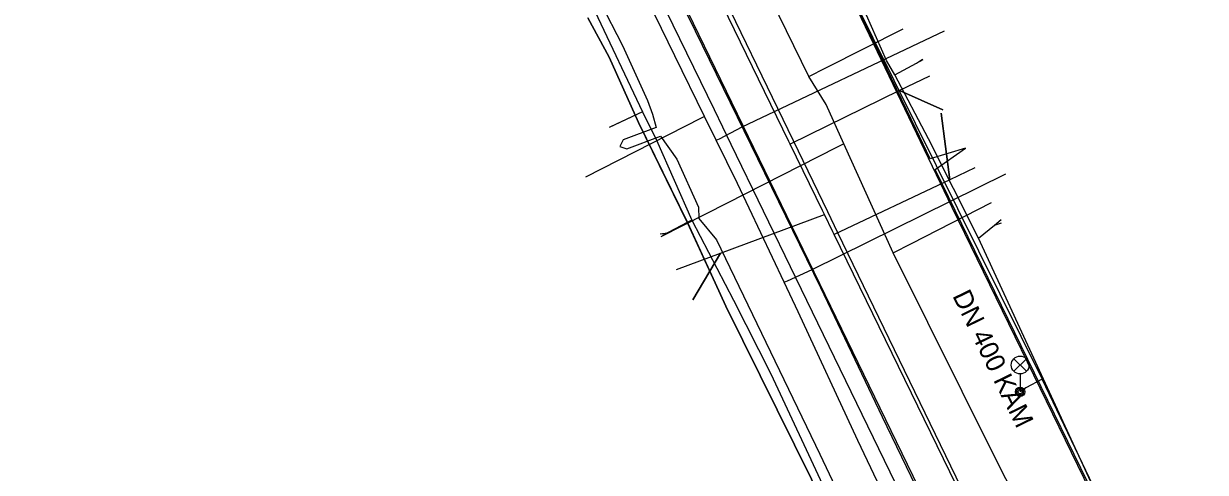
# Model space of a CAD drawing. Extents: x -595540 to -593988, y -1160850 to -1159202.
# Drawn here: x -595477.48 to -595427.83, y -1160169.86 to -1160151.03 of the extents above; entities that cross this region are included whole.
import ezdxf

# ---------------------------------------------------------------- set-up
doc = ezdxf.new("R2010")
doc.units = 0
for name, color, linetype in [('BVK-JEDNOTNA_popisy', 7, 'Continuous'), ('BVK-JEDNOTNA_trasa sítě', 7, 'Continuous'), ('BVK-KANALIZACE_ vyřazená trasa sítě', 7, 'Continuous'), ('BVK-VODOVOD_trasa sítě', 7, 'Continuous'), ('BVK-VODOVOD_trasa zrušené sítě', 7, 'Continuous'), ('CETIN_kabel podzemní', 7, 'Continuous'), ('DESTOVA_trasa neprovozované sítě', 7, 'Continuous'), ('DSP-JEDNOTNA-BVK_trasa sítě', 7, 'Continuous'), ('DSP-SDEL-VODAFONE_kabel', 7, 'Continuous'), ('EON-NN_kabel', 7, 'Continuous'), ('EON-NN_kabel zrušené sítě', 7, 'Continuous'), ('EON-SDEL_kabel', 7, 'Continuous'), ('INNOGY-STL_trasa sítě', 7, 'Continuous'), ('JEDNOTNA_trasa neprovozované sítě', 7, 'Continuous'), ('QUANTCOM_kabel', 7, 'Continuous'), ('TSB_kabel VO', 7, 'Continuous'), ('TSB_lampy VO', 7, 'Continuous')]:
    doc.layers.add(name, color=color, linetype=linetype)

msp = doc.modelspace()

# ---------------------------------------------------------------- linework, layer by layer
at = {"layer": 'BVK-JEDNOTNA_trasa sítě'}
msp.add_lwpolyline([(-595429.099, -1160189.26), (-595433.007, -1160181.245), (-595433.251, -1160180.744), (-595433.427, -1160180.382), (-595436.728, -1160173.611), (-595436.779, -1160173.506), (-595437.07, -1160172.91), (-595437.209, -1160172.625), (-595443.423, -1160159.877), (-595443.474, -1160159.77), (-595443.834, -1160159.032), (-595443.913, -1160158.871), (-595445.273, -1160156.081), (-595445.328, -1160155.968), (-595448.89, -1160148.66)], dxfattribs=at)
at = {"layer": 'BVK-KANALIZACE_ vyřazená trasa sítě'}
msp.add_lwpolyline([(-595429.479, -1160189.125), (-595429.44, -1160188.328), (-595436.285, -1160174.202), (-595436.286, -1160174.201), (-595437.005, -1160172.717), (-595437.005, -1160172.716), (-595443.263, -1160159.804), (-595443.686, -1160158.931), (-595445.134, -1160155.943), (-595448.653, -1160148.681)], dxfattribs=at)
at = {"layer": 'BVK-VODOVOD_trasa sítě'}
for points in [[(-595432.35, -1160186.15), (-595436.14, -1160178.35), (-595438.77, -1160172.96), (-595441.39, -1160167.55), (-595443.98, -1160162.11), (-595446.63, -1160156.7), (-595447.49, -1160154.95), (-595449.25, -1160151.35), (-595451.92, -1160145.96), (-595454.59, -1160140.54), (-595457.24, -1160135.16), (-595459.89, -1160129.76), (-595462.5, -1160124.33), (-595464.94, -1160119.35), (-595467.51, -1160114.01), (-595470.12, -1160108.63), (-595472.74, -1160103.26), (-595475.36, -1160097.79)], [(-595433.74, -1160186.88), (-595436.17, -1160181.44), (-595437.27, -1160179.27), (-595437.53, -1160178.73), (-595438.87, -1160175.96), (-595439.86, -1160173.91), (-595442.43, -1160168.53), (-595444.94, -1160163.12), (-595445.53, -1160161.88), (-595447.49, -1160157.73), (-595448.38, -1160155.92), (-595448.87, -1160154.92), (-595450.12, -1160152.38), (-595452.09, -1160148.32)], [(-595448.38, -1160155.92), (-595448.24, -1160155.86), (-595447.292, -1160155.359), (-595438.782, -1160151.333)], [(-595448.87, -1160154.92), (-595449.01, -1160154.99), (-595453.872, -1160157.465)], [(-595445.53, -1160161.88), (-595445.39, -1160161.82), (-595444.345, -1160161.344), (-595436.218, -1160157.33)]]:
    msp.add_lwpolyline(points, dxfattribs=at)
at = {"layer": 'BVK-VODOVOD_trasa zrušené sítě'}
for points in [[(-595432.31, -1160186.156), (-595433.192, -1160184.263), (-595524.778, -1159995.735)], [(-595433.868, -1160186.917), (-595436.928, -1160178.378), (-595438.283, -1160175.587), (-595445.031, -1160161.702), (-595447.757, -1160156.094), (-595448.452, -1160154.647), (-595451.652, -1160148.101), (-595452.425, -1160146.503), (-595453.105, -1160145.087), (-595455.53, -1160140.098), (-595457.083, -1160136.904), (-595458.029, -1160134.953), (-595459.068, -1160132.82), (-595461.169, -1160128.488), (-595461.37, -1160128.082), (-595463.662, -1160123.371), (-595463.864, -1160122.947), (-595466.366, -1160117.8), (-595469.881, -1160110.569), (-595470.158, -1160110.002), (-595474.698, -1160100.674), (-595474.984, -1160100.071)]]:
    msp.add_lwpolyline(points, dxfattribs=at)
at = {"layer": 'CETIN_kabel podzemní'}
for points in [[(-595440.88, -1160153.18), (-595441.22, -1160152.58), (-595442.28, -1160150.2), (-595444.61, -1160145.46)], [(-595454.7, -1160147.9), (-595453.48, -1160150.5), (-595451.48, -1160154.73)], [(-595440.88, -1160153.18), (-595439.97, -1160152.69), (-595439.68, -1160152.53)], [(-595437.36, -1160160.03), (-595439.46, -1160155.86), (-595440.88, -1160153.18)], [(-595451.48, -1160154.73), (-595452.82, -1160155.36)], [(-595451.48, -1160154.73), (-595450.89, -1160155.92), (-595449.41, -1160159.27)], [(-595449.41, -1160159.27), (-595449.6, -1160159.38), (-595450.63, -1160159.92)], [(-595449.41, -1160159.27), (-595447.66, -1160162.63), (-595446.09, -1160165.73), (-595441.65, -1160175.23)], [(-595437.36, -1160160.03), (-595436.69, -1160159.48), (-595436.41, -1160159.25)], [(-595432.08, -1160171.42), (-595432.31, -1160170.98), (-595437.36, -1160160.03)]]:
    msp.add_lwpolyline(points, dxfattribs=at)
at = {"layer": 'DESTOVA_trasa neprovozované sítě'}
for p, q in [((-595438.864, -1160154.642), (-595440.68, -1160153.84)), ((-595438.931, -1160154.792), (-595438.57, -1160157.58)), ((-595449.367, -1160162.622), (-595448.2, -1160160.66))]:
    msp.add_line(p, q, dxfattribs=at)
at = {"layer": 'DSP-JEDNOTNA-BVK_trasa sítě'}
for p, q in [((-595440.68, -1160153.84), (-595438.864, -1160154.642)), ((-595438.57, -1160157.58), (-595438.931, -1160154.792)), ((-595448.2, -1160160.66), (-595449.367, -1160162.622))]:
    msp.add_line(p, q, dxfattribs=at)
at = {"layer": 'DSP-SDEL-VODAFONE_kabel'}
for points in [[(-595440.88, -1160153.18), (-595441.22, -1160152.58), (-595442.28, -1160150.2), (-595444.61, -1160145.46)], [(-595455.14, -1160146.96), (-595453.48, -1160150.5), (-595451.48, -1160154.73)], [(-595453.48, -1160150.5), (-595451.48, -1160154.73), (-595450.89, -1160155.92), (-595449.41, -1160159.27), (-595447.66, -1160162.63), (-595446.09, -1160165.73), (-595441.65, -1160175.23), (-595441.32, -1160175.78), (-595440.8, -1160176.74), (-595439.93, -1160178.33), (-595437.28, -1160183.97), (-595436.82, -1160185.01), (-595436.88, -1160185.41), (-595437.28, -1160185.95), (-595437.94, -1160186.91), (-595438.39, -1160187.94), (-595436.39, -1160195.33), (-595436.3, -1160195.83)], [(-595440.88, -1160153.18), (-595439.97, -1160152.69), (-595439.714, -1160152.524)], [(-595437.36, -1160160.03), (-595439.46, -1160155.86), (-595440.88, -1160153.18)], [(-595451.48, -1160154.73), (-595452.876, -1160155.388)], [(-595451.48, -1160154.73), (-595450.89, -1160155.92), (-595449.41, -1160159.27)], [(-595449.41, -1160159.27), (-595449.6, -1160159.38), (-595450.43, -1160159.82), (-595450.729, -1160159.863)], [(-595449.41, -1160159.27), (-595447.66, -1160162.63), (-595446.09, -1160165.73), (-595441.65, -1160175.23)], [(-595437.36, -1160160.03), (-595436.69, -1160159.48), (-595436.393, -1160159.389)], [(-595432.08, -1160171.42), (-595432.31, -1160170.98), (-595437.36, -1160160.03)]]:
    msp.add_lwpolyline(points, dxfattribs=at)
at = {"layer": 'EON-NN_kabel'}
for points in [[(-595427.828, -1160177), (-595429.343, -1160177.445), (-595430.496, -1160175.127), (-595432.213, -1160171.41), (-595439.174, -1160157.152), (-595437.908, -1160156.26), (-595439.397, -1160156.705), (-595439.977, -1160155.477), (-595441.419, -1160152.491), (-595447.793, -1160139.268), (-595446.69, -1160138.378), (-595447.969, -1160138.88), (-595449.073, -1160136.602), (-595447.951, -1160135.696)], [(-595453.25, -1160150.12), (-595452.32, -1160151.95), (-595451.27, -1160154.25), (-595451.06, -1160154.83), (-595450.896, -1160155.381), (-595452.284, -1160155.909), (-595452.43, -1160156.18), (-595452.13, -1160156.279), (-595450.714, -1160155.752), (-595450.04, -1160156.72), (-595449.12, -1160158.73), (-595449.11, -1160159.21), (-595448.37, -1160160.1), (-595444.02, -1160169.09), (-595441.01, -1160175.44), (-595440.32, -1160176.72), (-595437.43, -1160182.76), (-595436.91, -1160184.16), (-595438.615, -1160184.778)]]:
    msp.add_lwpolyline(points, dxfattribs=at)
at = {"layer": 'EON-NN_kabel zrušené sítě'}
msp.add_lwpolyline([(-595449.408, -1160135.974), (-595449.157, -1160136.492), (-595445.599, -1160143.906), (-595438.484, -1160158.736), (-595432.669, -1160170.651), (-595429.33, -1160177.626), (-595429.111, -1160177.61)], dxfattribs=at)
at = {"layer": 'EON-SDEL_kabel'}
msp.add_lwpolyline([(-595481, -1160207.991), (-595461.51, -1160202.361), (-595440.89, -1160196.711), (-595436.93, -1160185.301), (-595437.35, -1160184.671), (-595437.62, -1160184.061), (-595439.81, -1160179.531), (-595441.07, -1160177.061), (-595441.59, -1160176.011), (-595444.38, -1160170.151), (-595447.98, -1160162.891), (-595448.43, -1160161.911), (-595449.58, -1160159.381), (-595451.65, -1160155.171), (-595452.88, -1160152.441), (-595453.77, -1160150.781)], dxfattribs=at)
at = {"layer": 'INNOGY-STL_trasa sítě'}
for points in [[(-595429.939, -1160182.935), (-595430.109, -1160182.526), (-595431.388, -1160179.812), (-595431.934, -1160178.652), (-595433.275, -1160175.877), (-595433.923, -1160174.61), (-595436.591, -1160169.397), (-595440.952, -1160160.649), (-595443.014, -1160156.073), (-595443.759, -1160154.419), (-595444.486, -1160153.243), (-595448.866, -1160144.284)], [(-595444.486, -1160153.243), (-595443.772, -1160152.882), (-595440.527, -1160151.243)], [(-595443.014, -1160156.073), (-595443.323, -1160156.23), (-595447.92, -1160158.56), (-595450.71, -1160159.975)], [(-595440.952, -1160160.649), (-595440.177, -1160160.254), (-595436.807, -1160158.536)]]:
    msp.add_lwpolyline(points, dxfattribs=at)
at = {"layer": 'JEDNOTNA_trasa neprovozované sítě'}
for points in [[(-595439.421, -1160153.227), (-595440.68, -1160153.84), (-595445.273, -1160156.081)], [(-595437.513, -1160157.08), (-595438.57, -1160157.58), (-595443.423, -1160159.877)], [(-595450.049, -1160161.351), (-595448.2, -1160160.66), (-595443.834, -1160159.032)]]:
    msp.add_lwpolyline(points, dxfattribs=at)
at = {"layer": 'QUANTCOM_kabel'}
msp.add_lwpolyline([(-595453.77, -1160150.78), (-595452.88, -1160152.44), (-595451.65, -1160155.17), (-595449.58, -1160159.38), (-595448.43, -1160161.91), (-595447.98, -1160162.89), (-595444.38, -1160170.15), (-595441.59, -1160176.01), (-595441.07, -1160177.06), (-595439.81, -1160179.53), (-595437.62, -1160184.06), (-595437.35, -1160184.67), (-595436.93, -1160185.3), (-595440.89, -1160196.71), (-595442.6, -1160197.179), (-595442.68, -1160197.34)], dxfattribs=at)
at = {"layer": 'TSB_kabel VO'}
for points in [[(-595448.493, -1160137.857), (-595444.48, -1160146.23), (-595434.69, -1160165.95), (-595435.37, -1160166.31), (-595435.61, -1160166.48)], [(-595430.31, -1160176.65), (-595430.22, -1160176.63), (-595429.95, -1160176.47), (-595429.77, -1160176.22), (-595431.159, -1160173.322), (-595434.69, -1160165.95), (-595435.37, -1160166.31), (-595435.61, -1160166.48)]]:
    msp.add_lwpolyline(points, dxfattribs=at)
at = {"layer": 'TSB_lampy VO'}
for p, q in [((-595435.875, -1160165.62), (-595435.345, -1160165.09)), ((-595435.875, -1160165.09), (-595435.345, -1160165.62)), ((-595435.875, -1160165.62), (-595435.345, -1160165.09)), ((-595435.875, -1160165.09), (-595435.345, -1160165.62)), ((-595435.61, -1160165.73), (-595435.61, -1160166.48)), ((-595435.61, -1160165.73), (-595435.61, -1160166.48))]:
    msp.add_line(p, q, dxfattribs=at)
for centre, radius in [((-595435.61, -1160165.355), 0.375), ((-595435.61, -1160165.355), 0.375), ((-595435.61, -1160166.48), 0.2), ((-595435.61, -1160166.48), 0.2), ((-595435.61, -1160166.48), 0.145), ((-595435.61, -1160166.48), 0.145), ((-595435.61, -1160166.48), 0.0876), ((-595435.61, -1160166.48), 0.0876)]:
    msp.add_circle(centre, radius, dxfattribs=at)

# ---------------------------------------------------------------- texts
at = {"layer": 'BVK-JEDNOTNA_popisy'}
msp.add_text('DN 400 KAM', height=0.8, rotation=295.9864, dxfattribs=at).set_placement((-595438.469, -1160162.45))

doc.saveas('drawing.dxf')
